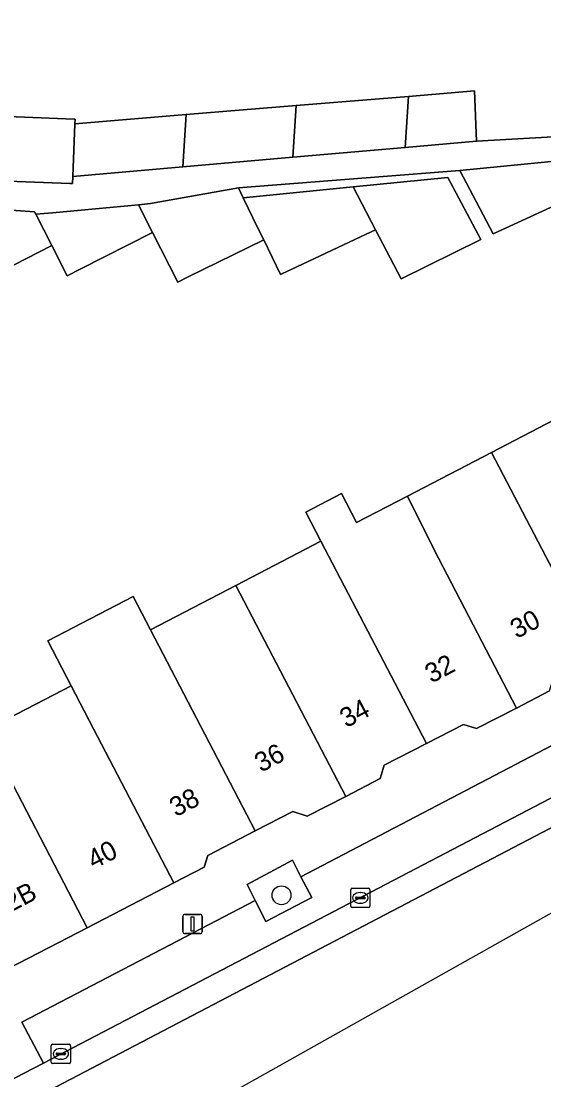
# Model space of a CAD drawing. Extents: x 159960 to 160866, y 382700 to 383354.
# Drawn here: x 160752.4 to 160779.5, y 382866.2 to 382921.1 of the extents above; entities that cross this region are included whole.
import ezdxf

# ---------------------------------------------------------------- set-up
doc = ezdxf.new("R2010")
doc.units = 0
for name, color, linetype in [('IMGEO_Boom', 7, 'Continuous'), ('IMGEO_Erf', 7, 'Continuous'), ('IMGEO_Groenvoorziening', 7, 'Continuous'), ('IMGEO_Kolk', 7, 'Continuous'), ('IMGEO_Lichtmast', 7, 'Continuous'), ('IMGEO_Pand', 7, 'Continuous'), ('IMGEO_Pand_nummerreeks', 7, 'Continuous'), ('IMGEO_Parkeervlak_open', 7, 'Continuous'), ('IMGEO_Rijbaan_lokaal_gesloten', 7, 'Continuous'), ('IMGEO_Voetpad_open', 7, 'Continuous')]:
    doc.layers.add(name, color=color, linetype=linetype)

msp = doc.modelspace()

# ---------------------------------------------------------------- linework, layer by layer
at = {"layer": 'IMGEO_Boom'}
msp.add_circle((160765.871, 382875.734), 0.489, dxfattribs=at)
at = {"layer": 'IMGEO_Erf'}
for points in [[(160749.541, 382916.192), (160755.128, 382915.981), (160755.177, 382915.979), (160755.168, 382915.732), (160760.937, 382916.208), (160766.636, 382916.677), (160772.451, 382917.157), (160775.867, 382917.438), (160775.97, 382914.827), (160780.853, 382915.102)], [(160781.306, 382912.078), (160776.833, 382910.024), (160775.101, 382913.308), (160763.641, 382912.414), (160763.89, 382911.9), (160769.585, 382912.462), (160774.494, 382912.946), (160776.191, 382909.729), (160772.071, 382907.69), (160770.743, 382910.239), (160770.48, 382910.115), (160769.965, 382909.872), (160766.374, 382908.179), (160765.924, 382907.966), (160765.819, 382907.917), (160764.95, 382909.712), (160761.008, 382907.781), (160760.493, 382907.528), (160759.182, 382910.1), (160755.441, 382908.194), (160754.769, 382907.852), (160753.972, 382909.417), (160750.694, 382907.746)], [(160750.483, 382884.269), (160752.675, 382885.402), (160754.974, 382886.591), (160753.759, 382888.924), (160758.179, 382891.225), (160759.077, 382889.5), (160763.496, 382891.799), (160767.915, 382894.097), (160767.134, 382895.597), (160768.982, 382896.558), (160769.762, 382895.058), (160772.402, 382896.431), (160776.756, 382898.695), (160781.229, 382901.021)]]:
    msp.add_lwpolyline(points, dxfattribs=at)
at = {"layer": 'IMGEO_Groenvoorziening'}
msp.add_lwpolyline([(160764.501, 382875.466), (160765.055, 382874.379), (160767.436, 382875.621), (160766.867, 382876.685), (160766.431, 382877.558), (160764.088, 382876.287)], close=True, dxfattribs=at)
at = {"layer": 'IMGEO_Kolk'}
for p, q in [((160769.453, 382875.169), (160769.453, 382876.021)), ((160769.528, 382876.095), (160770.38, 382876.095)), ((160770.454, 382876.021), (160770.454, 382875.169)), ((160769.712, 382875.589), (160769.712, 382875.601)), ((160770.15, 382875.552), (160769.752, 382875.552)), ((160769.755, 382875.638), (160770.153, 382875.638)), ((160769.941, 382875.875), (160769.966, 382875.875)), ((160770.196, 382875.601), (160770.196, 382875.589)), ((160770.38, 382875.095), (160769.528, 382875.095)), ((160769.964, 382875.315), (160769.939, 382875.315)), ((160753.938, 382867.081), (160753.938, 382867.933)), ((160754.013, 382868.007), (160754.865, 382868.007)), ((160754.426, 382867.787), (160754.451, 382867.787)), ((160754.939, 382867.933), (160754.939, 382867.081)), ((160754.197, 382867.501), (160754.197, 382867.513)), ((160754.635, 382867.464), (160754.237, 382867.464)), ((160754.24, 382867.55), (160754.638, 382867.55)), ((160754.449, 382867.227), (160754.424, 382867.227)), ((160754.681, 382867.513), (160754.681, 382867.501)), ((160754.865, 382867.007), (160754.013, 382867.007))]:
    msp.add_line(p, q, dxfattribs=at)
for points in [[(160769.453, 382875.169), (160769.453, 382876.021)], [(160769.528, 382876.095), (160770.38, 382876.095)], [(160770.454, 382876.021), (160770.454, 382875.169)], [(160770.38, 382875.095), (160769.528, 382875.095)], [(160753.938, 382867.081), (160753.938, 382867.933)], [(160754.013, 382868.007), (160754.865, 382868.007)], [(160754.939, 382867.933), (160754.939, 382867.081)], [(160754.865, 382867.007), (160754.013, 382867.007)]]:
    msp.add_lwpolyline(points, dxfattribs=at)
for centre, radius, start, end in [((160769.53, 382876.019), 0.0765, 91.552, 178.448), ((160769.53, 382876.019), 0.0765, 91.552, 178.448), ((160770.378, 382876.019), 0.0765, 1.552, 88.448), ((160770.378, 382876.019), 0.0765, 1.552, 88.448), ((160769.752, 382875.598), 0.0403, 85.8775, 175.7526), ((160769.749, 382875.588), 0.0366, 178.938, 274.7102), ((160770.153, 382875.595), 0.043, 264.8664, 352.4533), ((160770.157, 382875.6), 0.0386, 1.7309, 96.639), ((160769.53, 382875.171), 0.0765, 181.552, 268.448), ((160769.53, 382875.171), 0.0765, 181.552, 268.448), ((160770.378, 382875.171), 0.0765, 271.552, 358.448), ((160770.378, 382875.171), 0.0765, 271.552, 358.448), ((160754.015, 382867.931), 0.0765, 91.552, 178.448), ((160754.015, 382867.931), 0.0765, 91.552, 178.448), ((160754.863, 382867.931), 0.0765, 1.552, 88.448), ((160754.863, 382867.931), 0.0765, 1.552, 88.448), ((160754.237, 382867.51), 0.0403, 85.8775, 175.7526), ((160754.234, 382867.5), 0.0366, 178.938, 274.7102), ((160754.638, 382867.507), 0.043, 264.8664, 352.4533), ((160754.642, 382867.512), 0.0386, 1.7309, 96.639), ((160754.015, 382867.083), 0.0765, 181.552, 268.448), ((160754.015, 382867.083), 0.0765, 181.552, 268.448), ((160754.863, 382867.083), 0.0765, 271.552, 358.448), ((160754.863, 382867.083), 0.0765, 271.552, 358.448)]:
    msp.add_arc(centre, radius, start, end, dxfattribs=at)
for centre, major_axis, ratio, start_param, end_param in [((160769.94, 382875.595), (-0.387, 0.002), 0.722429, 4.712389, 7.853982), ((160769.965, 382875.595), (-0.39, 0.002), 0.717154, 1.570796, 4.712389), ((160754.425, 382867.507), (-0.387, 0.002), 0.722429, 4.712389, 7.853982), ((160754.45, 382867.507), (-0.39, 0.002), 0.717154, 1.570796, 4.712389)]:
    msp.add_ellipse(centre, major_axis=major_axis, ratio=ratio, start_param=start_param, end_param=end_param, dxfattribs=at)
at = {"layer": 'IMGEO_Lichtmast'}
for p, q in [((160760.766, 382873.844), (160760.766, 382874.644)), ((160760.766, 382874.644), (160760.766, 382873.844)), ((160760.866, 382874.744), (160761.656, 382874.744)), ((160761.656, 382874.744), (160760.866, 382874.744)), ((160761.756, 382874.644), (160761.756, 382873.844)), ((160761.756, 382873.844), (160761.756, 382874.644)), ((160761.656, 382873.744), (160760.866, 382873.744)), ((160760.866, 382873.744), (160761.656, 382873.744))]:
    msp.add_line(p, q, dxfattribs=at)
msp.add_lwpolyline([(160761.186, 382874.619), (160761.336, 382874.619), (160761.336, 382873.869), (160761.186, 382873.869), (160761.186, 382874.619)], dxfattribs=at)
for centre, start, end in [((160760.866, 382874.644), 90, 180), ((160760.866, 382874.644), 90, 180), ((160761.656, 382874.644), 0, 90), ((160761.656, 382874.644), 360, 90), ((160760.866, 382873.844), 180, 270), ((160760.866, 382873.844), 180, 270), ((160761.656, 382873.844), 270, 0), ((160761.656, 382873.844), 270, 0)]:
    msp.add_arc(centre, 0.1, start, end, dxfattribs=at)
at = {"layer": 'IMGEO_Pand'}
for points in [[(160772.269, 382914.505), (160772.451, 382917.157), (160766.636, 382916.677), (160766.454, 382913.997)], [(160772.269, 382914.505), (160775.97, 382914.827), (160775.867, 382917.438), (160772.451, 382917.157)], [(160766.454, 382913.997), (160766.636, 382916.677), (160760.937, 382916.208), (160760.752, 382913.5)], [(160755.168, 382915.732), (160755.177, 382915.979), (160755.128, 382915.981), (160749.541, 382916.192), (160749.531, 382915.926), (160749.378, 382915.935), (160749.189, 382913.173), (160749.426, 382913.158), (160749.414, 382912.849), (160754.899, 382912.642), (160755.05, 382912.636), (160755.064, 382913.004)], [(160755.168, 382915.732), (160755.064, 382913.004), (160760.752, 382913.5), (160760.937, 382916.208)], [(160780.673, 382913.28), (160780.383, 382913.829), (160775.101, 382913.308), (160776.833, 382910.024), (160781.306, 382912.078)], [(160769.585, 382912.462), (160770.743, 382910.239), (160772.071, 382907.69), (160776.191, 382909.729), (160774.494, 382912.946)], [(160763.89, 382911.9), (160763.641, 382912.414), (160759.082, 382911.595), (160758.455, 382911.525), (160759.182, 382910.1), (160760.493, 382907.528), (160761.008, 382907.781), (160764.95, 382909.712), (160764.652, 382910.326)], [(160769.585, 382912.462), (160763.89, 382911.9), (160764.652, 382910.326), (160764.95, 382909.712), (160765.819, 382907.917), (160765.924, 382907.966), (160766.374, 382908.179), (160769.965, 382909.872), (160770.48, 382910.115), (160770.743, 382910.239)], [(160753.144, 382911.043), (160753.077, 382911.174), (160750.89, 382911.317), (160750.694, 382907.746), (160753.972, 382909.417)], [(160759.182, 382910.1), (160758.455, 382911.525), (160754.011, 382911.122), (160753.144, 382911.043), (160753.972, 382909.417), (160754.769, 382907.852), (160755.441, 382908.194)], [(160781.229, 382901.021), (160776.756, 382898.695), (160782.172, 382888.297), (160784.124, 382889.306), (160784.728, 382889.114), (160786.804, 382890.187), (160782.59, 382898.276)], [(160772.402, 382896.431), (160773.771, 382893.638), (160778.04, 382885.442), (160779.747, 382886.324), (160780.021, 382887.185), (160782.172, 382888.297), (160776.756, 382898.695)], [(160773.771, 382893.638), (160772.402, 382896.431), (160769.762, 382895.058), (160768.982, 382896.558), (160767.134, 382895.597), (160767.915, 382894.097), (160773.38, 382883.605), (160775.295, 382884.595), (160775.979, 382884.377), (160778.04, 382885.442)], [(160763.496, 382891.799), (160769.194, 382880.86), (160770.973, 382881.779), (160771.194, 382882.476), (160773.38, 382883.605), (160767.915, 382894.097)], [(160764.511, 382879.067), (160766.453, 382880.071), (160767.204, 382879.832), (160769.194, 382880.86), (160763.496, 382891.799), (160759.077, 382889.5)], [(160764.511, 382879.067), (160759.077, 382889.5), (160758.179, 382891.225), (160753.759, 382888.924), (160754.974, 382886.591), (160756.134, 382884.362), (160760.296, 382876.372), (160761.861, 382877.181), (160762.058, 382877.798)], [(160754.974, 382886.591), (160752.675, 382885.402), (160750.483, 382884.269), (160755.802, 382874.049), (160760.296, 382876.372), (160756.134, 382884.362)], [(160747.652, 382885.194), (160748.677, 382883.335), (160750.054, 382880.669), (160747.334, 382879.263), (160751.248, 382871.695), (160755.802, 382874.049), (160750.483, 382884.269), (160749.477, 382886.199)]]:
    msp.add_lwpolyline(points, close=True, dxfattribs=at)
at = {"layer": 'IMGEO_Parkeervlak_open'}
msp.add_lwpolyline([(160752.41, 382869.16), (160753.546, 382867.025), (160796.345, 382889.412), (160799.878, 382891.281), (160833.656, 382910.101), (160832.466, 382912.232), (160802.069, 382895.291), (160802.708, 382893.977), (160800.47, 382892.7), (160799.77, 382893.981), (160784.66, 382886.011), (160785.256, 382884.9), (160783.057, 382883.75), (160782.488, 382884.866), (160766.867, 382876.685), (160767.436, 382875.621), (160765.055, 382874.379), (160764.501, 382875.466)], close=True, dxfattribs=at)
at = {"layer": 'IMGEO_Rijbaan_lokaal_gesloten'}
for points in [[(160658.793, 382788.217), (160658.795, 382788.219), (160713.681, 382839.487), (160716.862, 382842.261), (160724.646, 382848.459), (160727.703, 382850.736), (160730.902, 382852.951), (160733.843, 382854.844), (160736.572, 382856.486), (160745.822, 382861.534), (160754.189, 382865.798), (160800.497, 382890.041), (160850.387, 382917.788), (160851.212, 382918.383), (160851.951, 382919.185), (160852.601, 382920.321), (160849.639, 382918.958), (160833.656, 382910.101), (160799.878, 382891.281), (160796.345, 382889.412), (160753.546, 382867.025), (160745.141, 382862.692), (160736.087, 382857.81)], [(160851.95, 382915.343), (160851.95, 382915.343), (160850.387, 382917.788), (160800.497, 382890.041), (160754.189, 382865.798), (160745.822, 382861.534), (160736.572, 382856.486), (160733.843, 382854.844), (160730.902, 382852.951), (160727.703, 382850.736), (160724.646, 382848.459), (160716.862, 382842.261), (160713.681, 382839.487), (160658.795, 382788.219), (160658.793, 382788.217), (160673.346, 382800.899), (160718.808, 382840.517), (160802.421, 382887.508), (160835.083, 382905.864)]]:
    msp.add_lwpolyline(points, dxfattribs=at)
at = {"layer": 'IMGEO_Voetpad_open'}
for points in [[(160780.853, 382915.102), (160775.97, 382914.827), (160772.269, 382914.505), (160766.454, 382913.997), (160760.752, 382913.5), (160755.064, 382913.004), (160755.05, 382912.636), (160754.899, 382912.642), (160749.414, 382912.849), (160749.426, 382913.158), (160749.189, 382913.173), (160743.466, 382913.53), (160737.171, 382913.923), (160733.035, 382914.18), (160731.671, 382914.265), (160729.769, 382914.193), (160726.287, 382914.462), (160722.268, 382914.773), (160720.441, 382914.914), (160721.141, 382925.437), (160722.012, 382938.523), (160720.984, 382938.591), (160720.113, 382925.505), (160719.544, 382916.968)], [(160750.89, 382911.317), (160753.077, 382911.174), (160753.144, 382911.043), (160754.011, 382911.122), (160758.455, 382911.525), (160759.082, 382911.595), (160763.641, 382912.414), (160775.101, 382913.308), (160780.383, 382913.829)], [(160745.141, 382862.692), (160753.546, 382867.025), (160752.41, 382869.16), (160764.501, 382875.466), (160764.088, 382876.287), (160766.431, 382877.558), (160766.867, 382876.685), (160782.488, 382884.866), (160782.238, 382885.343), (160784.415, 382886.467), (160784.66, 382886.011), (160799.77, 382893.981), (160799.467, 382894.398), (160801.958, 382895.604), (160802.069, 382895.291), (160832.466, 382912.232)], [(160779.747, 382886.324), (160778.04, 382885.442), (160775.979, 382884.377), (160775.295, 382884.595), (160773.38, 382883.605), (160771.194, 382882.476), (160770.973, 382881.779), (160769.194, 382880.86), (160767.204, 382879.832), (160766.453, 382880.071), (160764.511, 382879.067), (160762.058, 382877.798), (160761.861, 382877.181), (160760.296, 382876.372), (160755.802, 382874.049), (160751.248, 382871.695), (160748.426, 382870.149), (160745.251, 382868.51), (160742.328, 382867.099), (160735.99, 382863.702)]]:
    msp.add_lwpolyline(points, dxfattribs=at)

# ---------------------------------------------------------------- texts
at = {"layer": 'IMGEO_Pand_nummerreeks'}
for s, rotation, p in [('30', 27.6345, (160778.053, 382889.016)), ('32', 27.6338, (160773.634, 382886.704)), ('34', 27.6345, (160769.223, 382884.394)), ('36', 27.6345, (160764.809, 382882.083)), ('38', 27.6345, (160760.399, 382879.773)), ('40', 27.335, (160756.145, 382877.063)), ('42-42B', 27.3348, (160749.455, 382873.605))]:
    msp.add_text(s, height=1, rotation=rotation, dxfattribs=at).set_placement(p)

doc.saveas('drawing.dxf')
